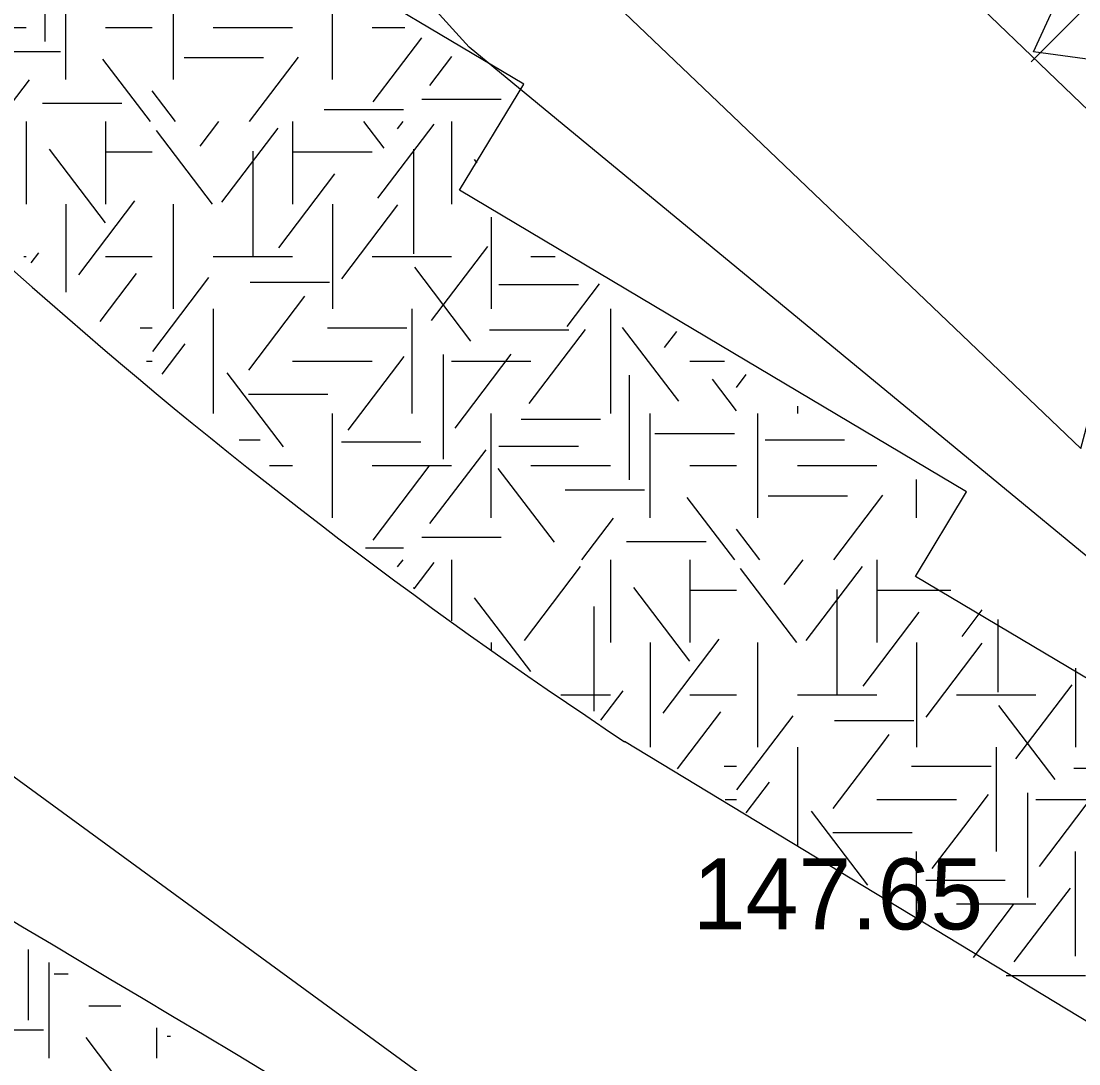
# Model space of a CAD drawing. Extents: x 419677 to 421689, y 4450851 to 4452923.
# Drawn here: x 420277.76 to 420295.65, y 4452032.82 to 4452050.44 of the extents above; entities that cross this region are included whole.
import ezdxf

# ---------------------------------------------------------------- set-up
doc = ezdxf.new("R2010")
doc.units = 0
for name, color, linetype in [('AA_HH', 7, 'Continuous'), ('Level 10', 7, 'Continuous'), ('Level 15', 7, 'Continuous'), ('Level 28', 7, 'Continuous'), ('Level 41', 7, 'Continuous'), ('Level 62', 7, 'Continuous')]:
    doc.layers.add(name, color=color, linetype=linetype)

msp = doc.modelspace()

# ---------------------------------------------------------------- linework, layer by layer
at = {"layer": 'AA_HH'}
for points in [[(420420.283, 4451972.04), (420421.029, 4451970.095), (420421.342, 4451968.715), (420420.96, 4451967.485), (420420.456, 4451967.019), (420419.682, 4451966.656), (420419.467, 4451966.604), (420419.102, 4451966.589), (420380.556, 4451986.723), (420357.561, 4451999.25), (420318.688, 4452023.585), (420304.823, 4452033.943), (420285.337, 4452050.002), (420272.264, 4452064.398), (420263.435, 4452076.857), (420254.665, 4452090.863), (420245.178, 4452107.602), (420239.444, 4452119.113), (420237.151, 4452126.743), (420229.958, 4452160.587), (420223.737, 4452191.2), (420219.459, 4452205.797)], [(420397.569, 4451969.565), (420368.162, 4451984.791), (420346.871, 4451996.077), (420325.677, 4452007.623), (420307.1, 4452017.8), (420297.551, 4452023.383), (420287.987, 4452030.11), (420276.408, 4452038.563), (420264.859, 4452049.332), (420260.081, 4452053.957), (420259.882, 4452054.112), (420260.728, 4452041.699), (420259.985, 4452032.196), (420258.843, 4452024.529), (420255.051, 4452011.924), (420250.679, 4452002.57), (420243.311, 4451990.758), (420238.509, 4451984.736), (420246.006, 4451983.783), (420257.774, 4451981.835), (420271.403, 4451978.695), (420279.405, 4451976.372)]]:
    msp.add_lwpolyline(points, dxfattribs=at)
msp.add_lwpolyline([(420292.756, 4452083.868), (420307.436, 4452079.637), (420301.393, 4452058.922), (420298.89, 4452050.15), (420298.128, 4452047.461), (420296.491, 4452048.363), (420296.948, 4452049.646), (420294.88, 4452049.925), (420295.622, 4452051.546), (420293.173, 4452052.015), (420293.744, 4452054.265), (420291.005, 4452054.784), (420291.619, 4452056.1), (420289.191, 4452056.626), (420287.669, 4452059), (420285.929, 4452059.207)], close=True, dxfattribs=at)
at = {"layer": 'Level 10'}
for points in [[(420307.877, 4452088.939), (420311.575, 4452102.803), (420341.372, 4452124.392), (420225.253, 4452219.297), (420221.566, 4452216.309), (420240.697, 4452122.918), (420266.112, 4452075.76), (420281.141, 4452057.098), (420289.665, 4452048.961)], [(420289.665, 4452048.961), (420295.681, 4452043.217), (420307.877, 4452088.938)], [(420289.665, 4452048.961), (420289.665, 4452048.961)]]:
    msp.add_lwpolyline(points, dxfattribs=at)
at = {"layer": 'Level 15'}
msp.add_line((420294.84, 4452049.755), (420300.444, 4452055.359), dxfattribs=at)
at = {"layer": 'Level 28'}
msp.add_lwpolyline([(420298.043, 4452046.793), (420290.958, 4452053.594)], dxfattribs=at)
at = {"layer": 'Level 41'}
for p, q in [((420278.165, 4452051.868), (420278.165, 4452050.1)), ((420278.519, 4452049.455), (420278.519, 4452051.223)), ((420280.34, 4452049.455), (420280.34, 4452051.223)), ((420283.026, 4452049.455), (420283.026, 4452051.097)), ((420276.504, 4452050.339), (420277.847, 4452050.339)), ((420279.19, 4452050.339), (420279.978, 4452050.339)), ((420281.011, 4452050.339), (420282.354, 4452050.339)), ((420283.697, 4452050.339), (420284.251, 4452050.339)), ((420283.716, 4452049.079), (420284.539, 4452050.162)), ((420277.083, 4452049.932), (420278.426, 4452049.932)), ((420280.517, 4452049.828), (420281.859, 4452049.828)), ((420281.625, 4452048.746), (420282.454, 4452049.837)), ((420284.676, 4452049.358), (420285.047, 4452049.847)), ((420279.949, 4452048.746), (420279.147, 4452049.802)), ((420277.366, 4452048.746), (420277.903, 4452049.452)), ((420280.372, 4452048.746), (420279.978, 4452049.264)), ((420284.539, 4452049.127), (420285.882, 4452049.127)), ((420278.122, 4452049.058), (420279.465, 4452049.058)), ((420282.887, 4452048.952), (420284.23, 4452048.952)), ((420277.847, 4452048.746), (420277.847, 4452047.348)), ((420279.19, 4452048.746), (420279.19, 4452047.348)), ((420279.19, 4452048.746), (420279.19, 4452047.348)), ((420280.999, 4452047.348), (420280.05, 4452048.598)), ((420280.788, 4452048.329), (420281.105, 4452048.746)), ((420281.159, 4452047.383), (420282.108, 4452048.633)), ((420282.354, 4452048.746), (420282.354, 4452047.348)), ((420283.903, 4452048.294), (420283.559, 4452048.746)), ((420283.796, 4452047.452), (420284.746, 4452048.702)), ((420284.129, 4452048.626), (420284.22, 4452048.746)), ((420285.04, 4452048.746), (420285.04, 4452047.348)), ((420279.191, 4452047.032), (420278.242, 4452048.281)), ((420279.19, 4452048.232), (420279.978, 4452048.232)), ((420281.679, 4452048.244), (420281.679, 4452046.477)), ((420282.354, 4452048.232), (420283.697, 4452048.232)), ((420284.396, 4452048.279), (420284.396, 4452046.512)), ((420285.475, 4452048.048), (420285.431, 4452048.106)), ((420282.119, 4452046.611), (420283.068, 4452047.861)), ((420278.519, 4452047.348), (420278.519, 4452045.861)), ((420278.519, 4452047.348), (420278.519, 4452045.861)), ((420278.739, 4452046.155), (420279.688, 4452047.405)), ((420280.34, 4452045.581), (420280.34, 4452047.348)), ((420283.026, 4452047.348), (420283.026, 4452045.581)), ((420283.185, 4452046.086), (420284.134, 4452047.336)), ((420285.712, 4452047.13), (420285.712, 4452045.581)), ((420284.702, 4452045.385), (420285.653, 4452046.634)), ((420277.811, 4452046.464), (420277.847, 4452046.464)), ((420277.934, 4452046.36), (420278.063, 4452046.53)), ((420279.19, 4452046.464), (420279.978, 4452046.464)), ((420281.011, 4452046.464), (420282.354, 4452046.464)), ((420283.697, 4452046.464), (420285.04, 4452046.464)), ((420286.383, 4452046.464), (420286.792, 4452046.464)), ((420285.368, 4452045.035), (420284.418, 4452046.284)), ((420279.098, 4452045.367), (420279.715, 4452046.178)), ((420279.988, 4452044.86), (420280.937, 4452046.109)), ((420281.635, 4452046.03), (420282.978, 4452046.03)), ((420285.843, 4452045.994), (420287.186, 4452045.994)), ((420286.993, 4452045.28), (420287.541, 4452046.002)), ((420281.613, 4452044.543), (420282.562, 4452045.793)), ((420281.011, 4452045.581), (420281.011, 4452043.814)), ((420284.369, 4452045.581), (420284.369, 4452043.814)), ((420287.726, 4452045.581), (420287.726, 4452043.814)), ((420279.774, 4452045.257), (420279.978, 4452045.257)), ((420282.941, 4452045.257), (420284.284, 4452045.257)), ((420285.683, 4452045.224), (420287.026, 4452045.224)), ((420286.353, 4452043.983), (420287.303, 4452045.233)), ((420288.445, 4452044.594), (420287.934, 4452045.266)), ((420288.644, 4452044.929), (420288.848, 4452045.197)), ((420280.147, 4452044.474), (420280.537, 4452044.987)), ((420279.885, 4452044.697), (420279.978, 4452044.697)), ((420282.354, 4452044.697), (420283.697, 4452044.697)), ((420283.29, 4452043.527), (420284.24, 4452044.777)), ((420284.901, 4452044.809), (420284.901, 4452043.041)), ((420285.04, 4452044.697), (420286.383, 4452044.697)), ((420285.101, 4452043.563), (420286.05, 4452044.812)), ((420289.069, 4452044.697), (420289.658, 4452044.697)), ((420282.198, 4452043.246), (420281.249, 4452044.496)), ((420288.883, 4452044.017), (420288.445, 4452044.594)), ((420289.857, 4452044.251), (420290.024, 4452044.471)), ((420288.044, 4452044.459), (420288.044, 4452043.158)), ((420289.857, 4452043.857), (420289.451, 4452044.391)), ((420281.608, 4452044.137), (420282.951, 4452044.137)), ((420290.89, 4452043.937), (420290.89, 4452043.814)), ((420283.026, 4452042.046), (420283.026, 4452043.814)), ((420285.712, 4452042.046), (420285.712, 4452043.814)), ((420288.398, 4452042.316), (420288.398, 4452043.814)), ((420290.219, 4452042.046), (420290.219, 4452043.814)), ((420286.217, 4452043.716), (420287.56, 4452043.716)), ((420288.48, 4452043.471), (420289.823, 4452043.471)), ((420281.449, 4452043.365), (420281.806, 4452043.365)), ((420283.18, 4452043.331), (420284.523, 4452043.331)), ((420285.843, 4452043.26), (420287.186, 4452043.26)), ((420290.342, 4452043.365), (420291.685, 4452043.365)), ((420284.676, 4452041.949), (420285.625, 4452043.199)), ((420288.044, 4452043.158), (420288.044, 4452042.691)), ((420281.96, 4452042.93), (420282.354, 4452042.93)), ((420283.697, 4452042.93), (420285.04, 4452042.93)), ((420283.716, 4452041.67), (420284.665, 4452042.919)), ((420286.779, 4452041.635), (420285.829, 4452042.884)), ((420286.383, 4452042.93), (420287.726, 4452042.93)), ((420289.069, 4452042.93), (420289.857, 4452042.93)), ((420290.89, 4452042.93), (420292.233, 4452042.93)), ((420292.905, 4452042.046), (420292.905, 4452042.695)), ((420286.962, 4452042.523), (420288.198, 4452042.523)), ((420288.198, 4452042.523), (420288.305, 4452042.523)), ((420288.398, 4452042.046), (420288.398, 4452042.316)), ((420288.398, 4452042.316), (420288.398, 4452042.316)), ((420289.828, 4452041.337), (420289.026, 4452042.393)), ((420290.396, 4452042.419), (420291.738, 4452042.419)), ((420291.504, 4452041.337), (420292.333, 4452042.428)), ((420287.245, 4452041.337), (420287.782, 4452042.043)), ((420290.251, 4452041.337), (420289.857, 4452041.855)), ((420284.539, 4452041.718), (420285.882, 4452041.718)), ((420288.001, 4452041.649), (420289.042, 4452041.649)), ((420289.042, 4452041.649), (420289.042, 4452041.649)), ((420289.042, 4452041.649), (420289.344, 4452041.649)), ((420283.588, 4452041.543), (420284.23, 4452041.543)), ((420284.129, 4452041.217), (420284.22, 4452041.337)), ((420284.406, 4452040.846), (420284.746, 4452041.293)), ((420285.04, 4452041.337), (420285.04, 4452040.306)), ((420287.726, 4452041.337), (420287.726, 4452039.939)), ((420289.069, 4452041.337), (420289.069, 4452039.939)), ((420289.069, 4452041.337), (420289.069, 4452039.939)), ((420290.667, 4452040.92), (420290.984, 4452041.337)), ((420292.233, 4452041.337), (420292.233, 4452039.939)), ((420286.273, 4452039.974), (420287.222, 4452041.224)), ((420290.878, 4452039.939), (420289.929, 4452041.189)), ((420291.038, 4452039.974), (420291.987, 4452041.224)), ((420284.396, 4452040.87), (420284.396, 4452040.855)), ((420289.07, 4452039.623), (420288.121, 4452040.872)), ((420289.069, 4452040.823), (420289.839, 4452040.823)), ((420289.839, 4452040.823), (420289.857, 4452040.823)), ((420291.558, 4452040.835), (420291.558, 4452039.068)), ((420292.233, 4452040.823), (420293.482, 4452040.823)), ((420286.38, 4452039.448), (420285.431, 4452040.697)), ((420287.444, 4452040.549), (420287.444, 4452038.782)), ((420291.998, 4452039.202), (420292.947, 4452040.452)), ((420293.675, 4452040.043), (420294.015, 4452040.49)), ((420294.275, 4452040.327), (420294.275, 4452039.103)), ((420288.618, 4452038.746), (420289.567, 4452039.996)), ((420285.712, 4452039.939), (420285.712, 4452039.805)), ((420288.398, 4452039.939), (420288.398, 4452038.172)), ((420288.398, 4452039.939), (420288.398, 4452038.172)), ((420290.219, 4452038.172), (420290.219, 4452039.939)), ((420292.905, 4452039.939), (420292.905, 4452038.172)), ((420293.064, 4452038.677), (420294.013, 4452039.927)), ((420295.591, 4452039.505), (420295.591, 4452038.172)), ((420287.565, 4452038.625), (420287.942, 4452039.121)), ((420294.581, 4452037.976), (420295.532, 4452039.225)), ((420286.89, 4452039.055), (420287.726, 4452039.055)), ((420289.069, 4452039.055), (420289.857, 4452039.055)), ((420290.89, 4452039.055), (420291.546, 4452039.055)), ((420291.546, 4452039.055), (420292.233, 4452039.055)), ((420293.576, 4452039.055), (420294.919, 4452039.055)), ((420288.859, 4452037.802), (420289.594, 4452038.769)), ((420295.247, 4452037.626), (420294.297, 4452038.875)), ((420289.867, 4452037.451), (420290.816, 4452038.7)), ((420291.514, 4452038.621), (420291.965, 4452038.621)), ((420291.965, 4452038.621), (420292.857, 4452038.621)), ((420292.332, 4452038.241), (420292.441, 4452038.384)), ((420291.492, 4452037.134), (420292.332, 4452038.241)), ((420290.89, 4452038.172), (420290.89, 4452036.509)), ((420294.248, 4452038.172), (420294.248, 4452036.405)), ((420289.653, 4452037.848), (420289.857, 4452037.848)), ((420292.82, 4452037.848), (420294.163, 4452037.848)), ((420295.562, 4452037.815), (420296.905, 4452037.815)), ((420290.023, 4452037.061), (420290.416, 4452037.578)), ((420293.703, 4452036.821), (420294.119, 4452037.368)), ((420294.78, 4452037.4), (420294.78, 4452035.706)), ((420294.98, 4452036.154), (420295.929, 4452037.403)), ((420289.667, 4452037.288), (420289.857, 4452037.288)), ((420292.233, 4452037.288), (420293.252, 4452037.288)), ((420293.252, 4452037.288), (420293.576, 4452037.288)), ((420294.919, 4452037.288), (420296.262, 4452037.288)), ((420292.077, 4452035.837), (420291.128, 4452037.087)), ((420293.169, 4452036.118), (420293.703, 4452036.821)), ((420291.487, 4452036.728), (420292.83, 4452036.728)), ((420292.905, 4452035.227), (420292.905, 4452036.405)), ((420295.591, 4452034.866), (420295.591, 4452036.405)), ((420293.059, 4452035.922), (420294.402, 4452035.922)), ((420294.78, 4452035.706), (420294.78, 4452035.632)), ((420294.78, 4452035.706), (420294.78, 4452035.706)), ((420295.149, 4452035.323), (420295.504, 4452035.79)), ((420293.576, 4452035.521), (420294.919, 4452035.521)), ((420293.865, 4452034.616), (420294.544, 4452035.51)), ((420294.555, 4452034.54), (420295.149, 4452035.323)), ((420295.591, 4452034.637), (420295.591, 4452034.866)), ((420295.591, 4452034.866), (420295.591, 4452034.866)), ((420277.883, 4452034.748), (420277.883, 4452033.558)), ((420278.237, 4452032.913), (420278.237, 4452034.533)), ((420278.319, 4452034.338), (420278.557, 4452034.338)), ((420294.418, 4452034.309), (420295.761, 4452034.309)), ((420278.908, 4452033.797), (420279.448, 4452033.797)), ((420276.801, 4452033.39), (420278.144, 4452033.39)), ((420280.058, 4452032.913), (420280.058, 4452033.426)), ((420279.667, 4452032.204), (420278.865, 4452033.26)), ((420280.235, 4452033.286), (420280.289, 4452033.286))]:
    msp.add_line(p, q, dxfattribs=at)
at = {"layer": 'Level 62'}
for p, q in [((420286.262, 4452049.376), (420279.483, 4452053.411)), ((420285.178, 4452047.585), (420286.262, 4452049.376)), ((420285.178, 4452047.585), (420286.262, 4452049.376)), ((420285.178, 4452047.585), (420286.262, 4452049.376)), ((420288.696, 4452045.491), (420285.178, 4452047.585)), ((420288.696, 4452045.491), (420288.696, 4452045.491)), ((420293.747, 4452042.485), (420288.696, 4452045.491)), ((420292.883, 4452041.058), (420293.747, 4452042.485)), ((420305.795, 4452033.374), (420292.883, 4452041.058)), ((420307.221, 4452026.604), (420287.963, 4452038.266))]:
    msp.add_line(p, q, dxfattribs=at)
msp.add_arc((420338.397, 4452114.378), 91.305, 220.61952, 236.47311, dxfattribs=at)
msp.add_open_spline([(420309.361, 4452000.973), (420307.745, 4452017.283), (420272.685, 4452038.193), (420264.007, 4452043.292), (420262.559, 4452044.135)], degree=3, dxfattribs=at)

# ---------------------------------------------------------------- texts
at = {"layer": 'AA_HH'}
msp.add_text('147.65 ', height=1.2, rotation=0.0026, dxfattribs=at).set_placement((420289.121, 4452035.09))

doc.saveas('drawing.dxf')
